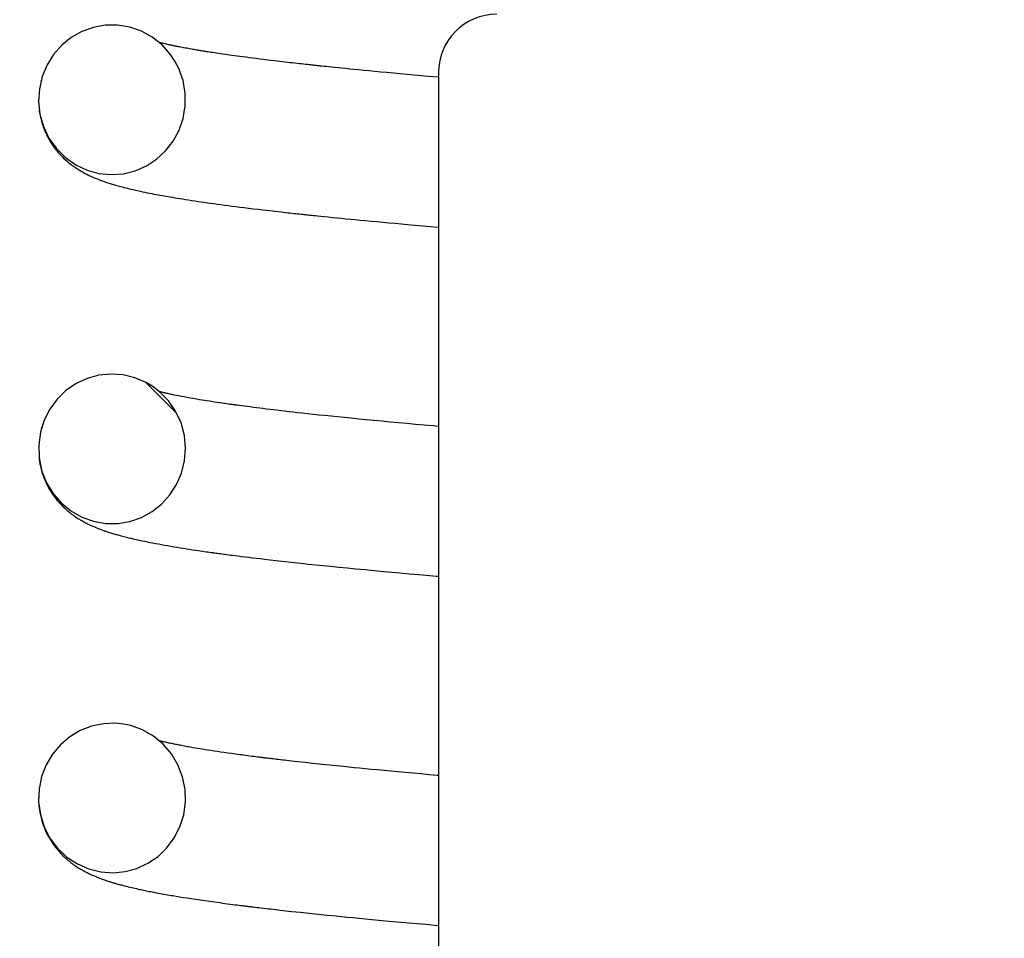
# Model space of a CAD drawing. Extents: x -169 to 2224, y 0 to 2796.
# Tile 358 of 530: x 1794.966 to 1795.493, y 972.794 to 973.286. Entities that reach past the tile are written whole.
import ezdxf

# ---------------------------------------------------------------- set-up
doc = ezdxf.new("R2010")
doc.units = 0
doc.header["$MEASUREMENT"] = 0
doc.header["$PDSIZE"] = 1
doc.layers.get('DEFPOINTS').update_dxf_attribs({"linetype": 'CONTINUOUS'})
doc.layers.add('DIM', color=3, linetype='CONTINUOUS')
doc.layers.add('SPILL-BUCKET', color=1, linetype='CONTINUOUS')
doc.styles.add('SIMPLEX', font='simplex')
doc.dimstyles.new('DIM64', dxfattribs={"dimscale": 64, "dimtxt": 0.09375, "dimasz": 0.09375, "dimexe": 0.0625, "dimexo": 0.0625, "dimgap": 0.046875, "dimtad": 1, "dimdec": 4, "dimzin": 3, "dimdsep": 46, "dimlunit": 4, "dimtxsty": 'SIMPLEX', "dimcen": 0, "dimclrd": 256, "dimclre": 256, "dimclrt": 256, "dimadec": 0, "dimazin": 0, "dimtfac": 1, "dimtdec": 4, "dimtmove": 0, "dimatfit": 3, "dimfxl": 1, "dimfrac": 2, "dimtolj": 1, "dimtzin": 0, "dimarcsym": 0})

# ---------------------------------------------------------------- blocks, each defined once
blk = doc.blocks.new('*D48')
at = {"layer": 'DEFPOINTS', "color": 0, "transparency": 16777216}
for p in [(2031.77254, 978.29596), (1368.54722, 978.01471), (2031.77254, 700.52328)]:
    blk.add_point(p, dxfattribs=at)
at = {"layer": 'DIM', "lineweight": -2, "transparency": 16777216}
for p, q in [((2031.77254, 974.29596), (2031.77254, 696.52328)), ((1368.54722, 974.01471), (1368.54722, 696.52328)), ((1374.54722, 700.52328), (2025.77254, 700.52328))]:
    blk.add_line(p, q, dxfattribs=at)
at = {"layer": 'DIM', "transparency": 16777216}
for points in [[(1374.54722, 701.52328), (1374.54722, 699.52328), (1368.54722, 700.52328)], [(2025.77254, 701.52328), (2025.77254, 699.52328), (2031.77254, 700.52328)]]:
    blk.add_solid(points, dxfattribs=at)
at = {"layer": 'DIM', "transparency": 16777216, "insert": (1700.15988, 708.09471), "char_height": 6, "attachment_point": 5, "style": 'SIMPLEX'}
blk.add_mtext('\\A1;55\'-3 1/4" (F.V. TANK SLAB)', dxfattribs=at)

msp = doc.modelspace()

# ---------------------------------------------------------------- linework, layer by layer
at = {"layer": 'SPILL-BUCKET', "color": 7, "linetype": 'Continuous'}
for p, q in [((1794.99915, 973.27918), (1794.99346, 973.27596)), ((1795.00527, 973.28138), (1794.99915, 973.27918)), ((1795.01168, 973.28254), (1795.00527, 973.28138)), ((1795.01825, 973.2826), (1795.01168, 973.28254)), ((1795.02473, 973.28155), (1795.01825, 973.2826)), ((1795.03101, 973.27938), (1795.02473, 973.28155)), ((1795.03684, 973.27618), (1795.03101, 973.27938)), ((1794.99346, 973.27596), (1794.98837, 973.27186)), ((1795.04203, 973.27204), (1795.03684, 973.27618)), ((1795.04105, 973.27318), (1795.04057, 973.27331)), ((1795.04149, 973.27307), (1795.04105, 973.27318)), ((1795.04194, 973.27296), (1795.04149, 973.27307)), ((1795.0424, 973.27285), (1795.04194, 973.27296)), ((1795.04288, 973.27273), (1795.0424, 973.27285)), ((1795.04338, 973.27261), (1795.04288, 973.27273)), ((1795.04388, 973.27249), (1795.04338, 973.27261)), ((1795.04441, 973.27237), (1795.04388, 973.27249)), ((1794.98837, 973.27186), (1794.98399, 973.2669)), ((1795.04647, 973.26709), (1795.04203, 973.27204)), ((1795.04495, 973.27225), (1795.04441, 973.27237)), ((1795.04551, 973.27213), (1795.04495, 973.27225)), ((1795.04607, 973.272), (1795.04551, 973.27213)), ((1795.04659, 973.27189), (1795.04607, 973.272)), ((1795.04711, 973.27178), (1795.04659, 973.27189)), ((1795.0475, 973.2717), (1795.04711, 973.27178)), ((1795.04789, 973.27162), (1795.0475, 973.2717)), ((1795.04823, 973.27154), (1795.04789, 973.27162)), ((1795.04858, 973.27147), (1795.04823, 973.27154)), ((1795.04897, 973.27139), (1795.04858, 973.27147)), ((1795.04937, 973.27131), (1795.04897, 973.27139)), ((1795.04984, 973.27121), (1795.04937, 973.27131)), ((1795.05032, 973.27112), (1795.04984, 973.27121)), ((1795.05087, 973.27101), (1795.05032, 973.27112)), ((1795.05143, 973.2709), (1795.05087, 973.27101)), ((1795.05212, 973.27077), (1795.05143, 973.2709)), ((1795.05281, 973.27064), (1795.05212, 973.27077)), ((1795.0536, 973.27049), (1795.05281, 973.27064)), ((1795.0544, 973.27034), (1795.0536, 973.27049)), ((1795.05527, 973.27018), (1795.0544, 973.27034)), ((1795.05615, 973.27002), (1795.05527, 973.27018)), ((1795.05695, 973.26988), (1795.05615, 973.27002)), ((1795.05777, 973.26973), (1795.05695, 973.26988)), ((1795.05849, 973.26961), (1795.05777, 973.26973)), ((1795.05923, 973.26948), (1795.05849, 973.26961)), ((1795.05986, 973.26937), (1795.05923, 973.26948)), ((1795.0605, 973.26926), (1795.05986, 973.26937)), ((1795.06104, 973.26917), (1795.0605, 973.26926)), ((1795.06159, 973.26908), (1795.06104, 973.26917)), ((1795.06203, 973.26901), (1795.06159, 973.26908)), ((1795.06247, 973.26893), (1795.06203, 973.26901)), ((1795.06285, 973.26887), (1795.06247, 973.26893)), ((1795.06324, 973.26881), (1795.06285, 973.26887)), ((1795.06365, 973.26874), (1795.06324, 973.26881)), ((1795.06406, 973.26867), (1795.06365, 973.26874)), ((1795.0645, 973.2686), (1795.06406, 973.26867)), ((1795.06494, 973.26853), (1795.0645, 973.2686)), ((1795.06542, 973.26846), (1795.06494, 973.26853)), ((1795.06589, 973.26838), (1795.06542, 973.26846)), ((1795.06667, 973.26826), (1795.06589, 973.26838)), ((1795.06746, 973.26814), (1795.06667, 973.26826)), ((1795.06832, 973.268), (1795.06746, 973.26814)), ((1795.0692, 973.26787), (1795.06832, 973.268)), ((1795.07014, 973.26773), (1795.0692, 973.26787)), ((1795.07109, 973.26758), (1795.07014, 973.26773)), ((1795.07216, 973.26742), (1795.07109, 973.26758)), ((1795.07323, 973.26727), (1795.07216, 973.26742)), ((1795.07445, 973.26709), (1795.07323, 973.26727)), ((1794.98399, 973.2669), (1794.98047, 973.26129)), ((1795.04896, 973.26338), (1795.04647, 973.26709)), ((1795.05102, 973.25943), (1795.04896, 973.26338)), ((1795.07568, 973.26691), (1795.07445, 973.26709)), ((1795.07688, 973.26674), (1795.07568, 973.26691)), ((1795.0781, 973.26656), (1795.07688, 973.26674)), ((1795.07943, 973.26638), (1795.0781, 973.26656)), ((1795.08079, 973.26619), (1795.07943, 973.26638)), ((1795.08226, 973.26599), (1795.08079, 973.26619)), ((1795.08375, 973.26579), (1795.08226, 973.26599)), ((1795.08537, 973.26557), (1795.08375, 973.26579)), ((1795.08701, 973.26536), (1795.08537, 973.26557)), ((1795.08879, 973.26512), (1795.08701, 973.26536)), ((1795.09058, 973.26489), (1795.08879, 973.26512)), ((1795.09252, 973.26465), (1795.09058, 973.26489)), ((1795.09448, 973.2644), (1795.09252, 973.26465)), ((1795.09644, 973.26416), (1795.09448, 973.2644)), ((1795.09843, 973.26391), (1795.09644, 973.26416)), ((1795.10035, 973.26368), (1795.09843, 973.26391)), ((1795.10229, 973.26345), (1795.10035, 973.26368)), ((1795.10369, 973.26328), (1795.10229, 973.26345)), ((1795.1051, 973.26311), (1795.10369, 973.26328)), ((1795.10646, 973.26295), (1795.1051, 973.26311)), ((1795.10784, 973.26279), (1795.10646, 973.26295)), ((1795.10917, 973.26264), (1795.10784, 973.26279)), ((1795.1105, 973.26249), (1795.10917, 973.26264)), ((1795.11179, 973.26234), (1795.1105, 973.26249)), ((1795.11309, 973.2622), (1795.11179, 973.26234)), ((1795.11433, 973.26205), (1795.11309, 973.2622)), ((1795.11558, 973.26192), (1795.11433, 973.26205)), ((1795.1167, 973.26179), (1795.11558, 973.26192)), ((1794.98047, 973.26129), (1794.97789, 973.25506)), ((1795.05331, 973.25294), (1795.05102, 973.25943)), ((1795.11783, 973.26167), (1795.1167, 973.26179)), ((1795.11888, 973.26155), (1795.11783, 973.26167)), ((1795.11993, 973.26144), (1795.11888, 973.26155)), ((1795.12078, 973.26134), (1795.11993, 973.26144)), ((1795.12164, 973.26125), (1795.12078, 973.26134)), ((1795.12231, 973.26118), (1795.12164, 973.26125)), ((1795.12298, 973.26111), (1795.12231, 973.26118)), ((1795.12356, 973.26104), (1795.12298, 973.26111)), ((1795.12416, 973.26098), (1795.12356, 973.26104)), ((1795.12471, 973.26092), (1795.12416, 973.26098)), ((1795.12527, 973.26086), (1795.12471, 973.26092)), ((1795.12579, 973.2608), (1795.12527, 973.26086)), ((1795.12631, 973.26075), (1795.12579, 973.2608)), ((1795.12687, 973.26069), (1795.12631, 973.26075)), ((1795.12743, 973.26063), (1795.12687, 973.26069)), ((1795.12868, 973.2605), (1795.12743, 973.26063)), ((1795.12995, 973.26037), (1795.12868, 973.2605)), ((1795.13143, 973.26021), (1795.12995, 973.26037)), ((1795.13292, 973.26006), (1795.13143, 973.26021)), ((1795.13463, 973.25988), (1795.13292, 973.26006)), ((1795.13636, 973.2597), (1795.13463, 973.25988)), ((1795.13831, 973.2595), (1795.13636, 973.2597)), ((1795.14029, 973.25931), (1795.13831, 973.2595)), ((1795.14249, 973.25908), (1795.14029, 973.25931)), ((1795.14472, 973.25886), (1795.14249, 973.25908)), ((1795.14734, 973.2586), (1795.14472, 973.25886)), ((1795.14999, 973.25835), (1795.14734, 973.2586)), ((1795.15292, 973.25806), (1795.14999, 973.25835)), ((1795.15588, 973.25778), (1795.15292, 973.25806)), ((1795.15913, 973.25747), (1795.15588, 973.25778)), ((1795.16241, 973.25716), (1795.15913, 973.25747)), ((1795.16598, 973.25683), (1795.16241, 973.25716)), ((1795.16959, 973.2565), (1795.16598, 973.25683)), ((1795.1901, 973.25719), (1795.1901, 971.74672)), ((1794.97789, 973.25506), (1794.97637, 973.2485)), ((1794.97728, 973.25291), (1794.97713, 973.25233)), ((1795.05448, 973.24617), (1795.05331, 973.25294)), ((1795.17329, 973.25616), (1795.16959, 973.2565)), ((1795.17702, 973.25583), (1795.17329, 973.25616)), ((1795.18077, 973.25549), (1795.17702, 973.25583)), ((1795.18455, 973.25516), (1795.18077, 973.25549)), ((1795.19006, 973.25467), (1795.18455, 973.25516)), ((1794.97637, 973.2485), (1794.97596, 973.24167)), ((1795.0545, 973.23936), (1795.05448, 973.24617)), ((1794.97596, 973.24167), (1794.97669, 973.23488)), ((1794.97621, 973.23785), (1794.97636, 973.23668)), ((1794.97636, 973.23668), (1794.97663, 973.23497)), ((1795.05338, 973.23264), (1795.0545, 973.23936)), ((1794.97663, 973.23497), (1794.97697, 973.23328)), ((1794.97669, 973.23488), (1794.97857, 973.22827)), ((1794.97697, 973.23328), (1794.9773, 973.2319)), ((1794.9773, 973.2319), (1794.97768, 973.23054)), ((1794.97768, 973.23054), (1794.97794, 973.22968)), ((1795.05121, 973.2263), (1795.05338, 973.23264)), ((1794.97794, 973.22968), (1794.97822, 973.22884)), ((1794.97822, 973.22884), (1794.97844, 973.22818)), ((1794.97844, 973.22818), (1794.97868, 973.22754)), ((1794.97857, 973.22827), (1794.98153, 973.22207)), ((1794.97868, 973.22754), (1794.9789, 973.22695)), ((1794.9789, 973.22695), (1794.97913, 973.22639)), ((1794.97913, 973.22639), (1794.97939, 973.22577)), ((1794.97939, 973.22577), (1794.97965, 973.22517)), ((1794.97965, 973.22517), (1794.97994, 973.22453)), ((1795.04802, 973.22041), (1795.05121, 973.2263)), ((1794.97994, 973.22453), (1794.98024, 973.22392)), ((1794.98024, 973.22392), (1794.98092, 973.22257)), ((1794.98092, 973.22257), (1794.98163, 973.22129)), ((1794.98153, 973.22207), (1794.98548, 973.2165)), ((1794.98163, 973.22129), (1794.98239, 973.22001)), ((1794.98239, 973.22001), (1794.98319, 973.21876)), ((1795.04397, 973.21522), (1795.04802, 973.22041)), ((1794.98319, 973.21876), (1794.98402, 973.21758)), ((1794.98402, 973.21758), (1794.98487, 973.21642)), ((1794.98487, 973.21642), (1794.98578, 973.21529)), ((1794.98548, 973.2165), (1794.99031, 973.21168)), ((1794.98578, 973.21529), (1794.9867, 973.2142)), ((1795.03912, 973.21076), (1795.04397, 973.21522)), ((1794.9867, 973.2142), (1794.9877, 973.2131)), ((1794.9877, 973.2131), (1794.98869, 973.21208)), ((1794.98869, 973.21208), (1794.98956, 973.21122)), ((1794.98956, 973.21122), (1794.99044, 973.21041)), ((1794.99031, 973.21168), (1794.99582, 973.20782)), ((1794.99044, 973.21041), (1794.99125, 973.2097)), ((1794.99125, 973.2097), (1794.99206, 973.20903)), ((1795.03366, 973.20721), (1795.03912, 973.21076)), ((1794.99206, 973.20903), (1794.99274, 973.20847)), ((1794.99274, 973.20847), (1794.99341, 973.20796)), ((1794.99341, 973.20796), (1794.994, 973.20751)), ((1794.994, 973.20751), (1794.99459, 973.20708)), ((1794.99459, 973.20708), (1794.99514, 973.20669)), ((1794.99514, 973.20669), (1794.99569, 973.20632)), ((1794.99569, 973.20632), (1794.99623, 973.20595)), ((1794.99582, 973.20782), (1795.0019, 973.20496)), ((1794.99623, 973.20595), (1794.99677, 973.20561)), ((1794.99677, 973.20561), (1794.99723, 973.20531)), ((1794.99723, 973.20531), (1794.99769, 973.20503)), ((1794.99769, 973.20503), (1794.99824, 973.2047)), ((1794.99824, 973.2047), (1794.99878, 973.20438)), ((1794.99878, 973.20438), (1794.9994, 973.20402)), ((1794.9994, 973.20402), (1795.00002, 973.20368)), ((1795.0019, 973.20496), (1795.00827, 973.20322)), ((1795.02135, 973.20305), (1795.02768, 973.20461)), ((1795.02768, 973.20461), (1795.03366, 973.20721)), ((1795.00002, 973.20368), (1795.00062, 973.20335)), ((1795.00062, 973.20335), (1795.00123, 973.20304)), ((1795.00123, 973.20304), (1795.0018, 973.20274)), ((1795.0018, 973.20274), (1795.00237, 973.20246)), ((1795.00237, 973.20246), (1795.00292, 973.20219)), ((1795.00292, 973.20219), (1795.00346, 973.20194)), ((1795.00346, 973.20194), (1795.00464, 973.2014)), ((1795.00464, 973.2014), (1795.00579, 973.20089)), ((1795.00579, 973.20089), (1795.00682, 973.20046)), ((1795.00682, 973.20046), (1795.00784, 973.20005)), ((1795.00784, 973.20005), (1795.00895, 973.19963)), ((1795.00827, 973.20322), (1795.01484, 973.20257)), ((1795.00895, 973.19963), (1795.01006, 973.19922)), ((1795.01006, 973.19922), (1795.01105, 973.19887)), ((1795.01105, 973.19887), (1795.01203, 973.19853)), ((1795.01484, 973.20257), (1795.02135, 973.20305)), ((1795.01203, 973.19853), (1795.01292, 973.19824)), ((1795.01292, 973.19824), (1795.0138, 973.19795)), ((1795.0138, 973.19795), (1795.01434, 973.19778)), ((1795.01434, 973.19778), (1795.01488, 973.19761)), ((1795.01488, 973.19761), (1795.01554, 973.19741)), ((1795.01554, 973.19741), (1795.01621, 973.19721)), ((1795.01621, 973.19721), (1795.017, 973.19698)), ((1795.017, 973.19698), (1795.0178, 973.19675)), ((1795.0178, 973.19675), (1795.01858, 973.19653)), ((1795.01858, 973.19653), (1795.01936, 973.19631)), ((1795.01936, 973.19631), (1795.02008, 973.19612)), ((1795.02008, 973.19612), (1795.0208, 973.19593)), ((1795.0208, 973.19593), (1795.02167, 973.1957)), ((1795.02167, 973.1957), (1795.02255, 973.19548)), ((1795.02255, 973.19548), (1795.0235, 973.19524)), ((1795.0235, 973.19524), (1795.02446, 973.19501)), ((1795.02446, 973.19501), (1795.0255, 973.19476)), ((1795.0255, 973.19476), (1795.02655, 973.19451)), ((1795.02655, 973.19451), (1795.02776, 973.19424)), ((1795.02776, 973.19424), (1795.02898, 973.19396)), ((1795.02898, 973.19396), (1795.03027, 973.19368)), ((1795.03027, 973.19368), (1795.03157, 973.19341)), ((1795.03157, 973.19341), (1795.03284, 973.19314)), ((1795.03284, 973.19314), (1795.03412, 973.19288)), ((1795.03412, 973.19288), (1795.03533, 973.19263)), ((1795.03533, 973.19263), (1795.03656, 973.19239)), ((1795.03656, 973.19239), (1795.0377, 973.19217)), ((1795.0377, 973.19217), (1795.03886, 973.19195)), ((1795.03886, 973.19195), (1795.03996, 973.19175)), ((1795.03996, 973.19175), (1795.04107, 973.19154)), ((1795.04107, 973.19154), (1795.04215, 973.19135)), ((1795.04215, 973.19135), (1795.04324, 973.19115)), ((1795.04324, 973.19115), (1795.04429, 973.19097)), ((1795.04429, 973.19097), (1795.04536, 973.19078)), ((1795.04536, 973.19078), (1795.04648, 973.19059)), ((1795.04648, 973.19059), (1795.04761, 973.19039)), ((1795.04761, 973.19039), (1795.04889, 973.19018)), ((1795.04889, 973.19018), (1795.05018, 973.18996)), ((1795.05018, 973.18996), (1795.0516, 973.18973)), ((1795.0516, 973.18973), (1795.05304, 973.1895)), ((1795.05304, 973.1895), (1795.05462, 973.18925)), ((1795.05462, 973.18925), (1795.05622, 973.189)), ((1795.05622, 973.189), (1795.05791, 973.18874)), ((1795.05791, 973.18874), (1795.05963, 973.18848)), ((1795.05963, 973.18848), (1795.06131, 973.18823)), ((1795.06131, 973.18823), (1795.06302, 973.18798)), ((1795.06302, 973.18798), (1795.06469, 973.18774)), ((1795.06469, 973.18774), (1795.06639, 973.1875)), ((1795.06639, 973.1875), (1795.06804, 973.18726)), ((1795.06804, 973.18726), (1795.06972, 973.18703)), ((1795.06972, 973.18703), (1795.07162, 973.18677)), ((1795.07162, 973.18677), (1795.07355, 973.18651)), ((1795.07355, 973.18651), (1795.07545, 973.18626)), ((1795.07545, 973.18626), (1795.07738, 973.186)), ((1795.07738, 973.186), (1795.07943, 973.18574)), ((1795.07943, 973.18574), (1795.0815, 973.18547)), ((1795.0815, 973.18547), (1795.08373, 973.18519)), ((1795.08373, 973.18519), (1795.08599, 973.18491)), ((1795.08599, 973.18491), (1795.08839, 973.18461)), ((1795.08839, 973.18461), (1795.09084, 973.18431)), ((1795.09084, 973.18431), (1795.09344, 973.184)), ((1795.09344, 973.184), (1795.09608, 973.18369)), ((1795.09608, 973.18369), (1795.09783, 973.18348)), ((1795.09783, 973.18348), (1795.0996, 973.18328)), ((1795.0996, 973.18328), (1795.10121, 973.18309)), ((1795.10121, 973.18309), (1795.10282, 973.18291)), ((1795.10282, 973.18291), (1795.10427, 973.18275)), ((1795.10427, 973.18275), (1795.10572, 973.18258)), ((1795.10572, 973.18258), (1795.10699, 973.18244)), ((1795.10699, 973.18244), (1795.10827, 973.1823)), ((1795.10827, 973.1823), (1795.10938, 973.18217)), ((1795.10938, 973.18217), (1795.11049, 973.18205)), ((1795.11049, 973.18205), (1795.11155, 973.18194)), ((1795.11155, 973.18194), (1795.1126, 973.18182)), ((1795.1126, 973.18182), (1795.11361, 973.18171)), ((1795.11361, 973.18171), (1795.11463, 973.1816)), ((1795.11463, 973.1816), (1795.11554, 973.18151)), ((1795.11554, 973.18151), (1795.11645, 973.18141)), ((1795.11645, 973.18141), (1795.1172, 973.18133)), ((1795.1172, 973.18133), (1795.11794, 973.18125)), ((1795.11794, 973.18125), (1795.1187, 973.18117)), ((1795.1187, 973.18117), (1795.11946, 973.18109)), ((1795.11946, 973.18109), (1795.12031, 973.181)), ((1795.12031, 973.181), (1795.12116, 973.18091)), ((1795.12116, 973.18091), (1795.12212, 973.18081)), ((1795.12212, 973.18081), (1795.12307, 973.18071)), ((1795.12307, 973.18071), (1795.12413, 973.1806)), ((1795.12413, 973.1806), (1795.12519, 973.18049)), ((1795.12519, 973.18049), (1795.12706, 973.1803)), ((1795.12706, 973.1803), (1795.12894, 973.18011)), ((1795.12894, 973.18011), (1795.13107, 973.17989)), ((1795.13107, 973.17989), (1795.13322, 973.17967)), ((1795.13322, 973.17967), (1795.13563, 973.17943)), ((1795.13563, 973.17943), (1795.13806, 973.17919)), ((1795.13806, 973.17919), (1795.14046, 973.17896)), ((1795.14046, 973.17896), (1795.14287, 973.17872)), ((1795.14287, 973.17872), (1795.14551, 973.17847)), ((1795.14551, 973.17847), (1795.14816, 973.17821)), ((1795.14816, 973.17821), (1795.15105, 973.17794)), ((1795.15105, 973.17794), (1795.15395, 973.17767)), ((1795.15395, 973.17767), (1795.15709, 973.17737)), ((1795.15709, 973.17737), (1795.16026, 973.17708)), ((1795.16026, 973.17708), (1795.16354, 973.17678)), ((1795.16354, 973.17678), (1795.16685, 973.17648)), ((1795.16685, 973.17648), (1795.17017, 973.17618)), ((1795.17017, 973.17618), (1795.17352, 973.17588)), ((1795.17352, 973.17588), (1795.17953, 973.17535)), ((1795.17953, 973.17535), (1795.18562, 973.17482)), ((1795.18562, 973.17482), (1795.19008, 973.17443)), ((1795.00191, 973.09338), (1794.99601, 973.09063)), ((1795.00819, 973.09512), (1795.00191, 973.09338)), ((1795.01469, 973.09577), (1795.00819, 973.09512)), ((1795.0212, 973.09533), (1795.01469, 973.09577)), ((1795.02755, 973.09378), (1795.0212, 973.09533)), ((1795.03355, 973.09121), (1795.02755, 973.09378)), ((1794.99601, 973.09063), (1794.99062, 973.08691)), ((1795.0333, 973.09131), (1795.04978, 973.07484)), ((1795.03725, 973.08896), (1795.03355, 973.09121)), ((1795.04068, 973.08632), (1795.03725, 973.08896)), ((1794.99062, 973.08691), (1794.98591, 973.08235)), ((1795.04125, 973.0862), (1795.04065, 973.08635)), ((1795.04546, 973.08144), (1795.04068, 973.08632)), ((1795.04161, 973.08611), (1795.04125, 973.0862)), ((1795.04197, 973.08602), (1795.04161, 973.08611)), ((1795.04249, 973.08589), (1795.04197, 973.08602)), ((1795.04303, 973.08576), (1795.04249, 973.08589)), ((1795.04352, 973.08564), (1795.04303, 973.08576)), ((1795.04403, 973.08553), (1795.04352, 973.08564)), ((1795.04454, 973.08541), (1795.04403, 973.08553)), ((1795.04507, 973.08529), (1795.04454, 973.08541)), ((1795.04565, 973.08516), (1795.04507, 973.08529)), ((1795.04623, 973.08503), (1795.04565, 973.08516)), ((1795.04686, 973.0849), (1795.04623, 973.08503)), ((1795.04751, 973.08476), (1795.04686, 973.0849)), ((1795.04863, 973.08453), (1795.04751, 973.08476)), ((1795.0498, 973.08429), (1795.04863, 973.08453)), ((1795.0511, 973.08403), (1795.0498, 973.08429)), ((1795.05244, 973.08377), (1795.0511, 973.08403)), ((1795.05392, 973.08349), (1795.05244, 973.08377)), ((1795.05545, 973.08321), (1795.05392, 973.08349)), ((1795.05705, 973.08293), (1795.05545, 973.08321)), ((1795.05869, 973.08264), (1795.05705, 973.08293)), ((1794.98591, 973.08235), (1794.98197, 973.07699)), ((1795.04933, 973.07581), (1795.04546, 973.08144)), ((1795.06041, 973.08234), (1795.05869, 973.08264)), ((1795.06217, 973.08205), (1795.06041, 973.08234)), ((1795.06345, 973.08184), (1795.06217, 973.08205)), ((1795.06475, 973.08163), (1795.06345, 973.08184)), ((1795.06608, 973.08142), (1795.06475, 973.08163)), ((1795.06743, 973.08121), (1795.06608, 973.08142)), ((1795.06874, 973.081), (1795.06743, 973.08121)), ((1795.07006, 973.0808), (1795.06874, 973.081)), ((1795.0713, 973.08062), (1795.07006, 973.0808)), ((1795.07255, 973.08043), (1795.0713, 973.08062)), ((1795.0734, 973.0803), (1795.07255, 973.08043)), ((1795.07426, 973.08018), (1795.0734, 973.0803)), ((1795.07507, 973.08006), (1795.07426, 973.08018)), ((1795.07588, 973.07995), (1795.07507, 973.08006)), ((1795.07664, 973.07984), (1795.07588, 973.07995)), ((1795.0774, 973.07973), (1795.07664, 973.07984)), ((1795.07806, 973.07964), (1795.0774, 973.07973)), ((1795.07872, 973.07954), (1795.07806, 973.07964)), ((1795.07927, 973.07947), (1795.07872, 973.07954)), ((1795.07982, 973.07939), (1795.07927, 973.07947)), ((1795.08024, 973.07933), (1795.07982, 973.07939)), ((1795.08067, 973.07927), (1795.08024, 973.07933)), ((1795.08105, 973.07922), (1795.08067, 973.07927)), ((1795.08143, 973.07917), (1795.08105, 973.07922)), ((1795.08249, 973.07902), (1795.08143, 973.07917)), ((1795.08357, 973.07888), (1795.08249, 973.07902)), ((1795.08485, 973.0787), (1795.08357, 973.07888)), ((1795.08614, 973.07854), (1795.08485, 973.0787)), ((1795.08765, 973.07834), (1795.08614, 973.07854)), ((1795.08917, 973.07814), (1795.08765, 973.07834)), ((1795.0909, 973.07792), (1795.08917, 973.07814)), ((1795.09266, 973.07769), (1795.0909, 973.07792)), ((1795.09433, 973.07748), (1795.09266, 973.07769)), ((1795.09602, 973.07727), (1795.09433, 973.07748)), ((1794.98197, 973.07699), (1794.97895, 973.07106)), ((1795.05221, 973.06956), (1795.04933, 973.07581)), ((1795.09784, 973.07705), (1795.09602, 973.07727)), ((1795.09968, 973.07682), (1795.09784, 973.07705)), ((1795.10162, 973.07659), (1795.09968, 973.07682)), ((1795.10359, 973.07636), (1795.10162, 973.07659)), ((1795.10566, 973.07611), (1795.10359, 973.07636)), ((1795.10776, 973.07587), (1795.10566, 973.07611)), ((1795.10996, 973.07561), (1795.10776, 973.07587)), ((1795.1122, 973.07536), (1795.10996, 973.07561)), ((1795.11455, 973.07509), (1795.1122, 973.07536)), ((1795.11692, 973.07483), (1795.11455, 973.07509)), ((1795.11987, 973.07451), (1795.11692, 973.07483)), ((1795.12287, 973.07418), (1795.11987, 973.07451)), ((1795.12603, 973.07384), (1795.12287, 973.07418)), ((1795.12924, 973.0735), (1795.12603, 973.07384)), ((1795.13262, 973.07315), (1795.12924, 973.0735)), ((1795.13605, 973.0728), (1795.13262, 973.07315)), ((1795.13966, 973.07243), (1795.13605, 973.0728)), ((1795.14333, 973.07207), (1795.13966, 973.07243)), ((1794.97895, 973.07106), (1794.97693, 973.0646)), ((1794.97758, 973.06708), (1794.97743, 973.06649)), ((1794.97772, 973.06758), (1794.97758, 973.06708)), ((1795.05399, 973.06292), (1795.05221, 973.06956)), ((1795.14725, 973.07168), (1795.14333, 973.07207)), ((1795.15123, 973.07129), (1795.14725, 973.07168)), ((1795.15542, 973.07089), (1795.15123, 973.07129)), ((1795.15965, 973.07049), (1795.15542, 973.07089)), ((1795.1641, 973.07007), (1795.15965, 973.07049)), ((1795.1686, 973.06966), (1795.1641, 973.07007)), ((1795.17318, 973.06924), (1795.1686, 973.06966)), ((1795.17781, 973.06882), (1795.17318, 973.06924)), ((1795.18246, 973.0684), (1795.17781, 973.06882)), ((1795.18717, 973.06799), (1795.18246, 973.0684)), ((1795.19008, 973.06774), (1795.18717, 973.06799)), ((1794.97693, 973.0646), (1794.97601, 973.05789)), ((1794.97743, 973.06649), (1794.97731, 973.06605)), ((1795.05463, 973.05611), (1795.05399, 973.06292)), ((1794.97601, 973.05789), (1794.97622, 973.05104)), ((1795.05412, 973.04929), (1795.05463, 973.05611)), ((1794.97621, 973.05095), (1794.97631, 973.0501)), ((1794.97622, 973.05104), (1794.97757, 973.04433)), ((1794.97631, 973.0501), (1794.97649, 973.04888)), ((1794.97649, 973.04888), (1794.9767, 973.04766)), ((1794.9767, 973.04766), (1794.97691, 973.0466)), ((1794.97691, 973.0466), (1794.97715, 973.04555)), ((1795.05252, 973.04276), (1795.05412, 973.04929)), ((1794.97715, 973.04555), (1794.97744, 973.04445)), ((1794.97744, 973.04445), (1794.97775, 973.04337)), ((1794.97757, 973.04433), (1794.98004, 973.03792)), ((1794.97775, 973.04337), (1794.97806, 973.04237)), ((1794.97806, 973.04237), (1794.97839, 973.0414)), ((1794.97839, 973.0414), (1794.97876, 973.04038)), ((1795.04986, 973.03657), (1795.05252, 973.04276)), ((1794.97876, 973.04038), (1794.97915, 973.0394)), ((1794.97915, 973.0394), (1794.97959, 973.03837)), ((1794.97959, 973.03837), (1794.98005, 973.03737)), ((1794.98004, 973.03792), (1794.98355, 973.03202)), ((1794.98005, 973.03737), (1794.98086, 973.03575)), ((1794.98086, 973.03575), (1794.98171, 973.0342)), ((1795.04627, 973.03102), (1795.04986, 973.03657)), ((1794.98171, 973.0342), (1794.98256, 973.03281)), ((1794.98256, 973.03281), (1794.98344, 973.03146)), ((1794.98344, 973.03146), (1794.98427, 973.03028)), ((1794.98355, 973.03202), (1794.98799, 973.02686)), ((1794.98427, 973.03028), (1794.98514, 973.02915)), ((1795.04183, 973.02613), (1795.04627, 973.03102)), ((1794.98514, 973.02915), (1794.98595, 973.02814)), ((1794.98595, 973.02814), (1794.98678, 973.02718)), ((1794.98678, 973.02718), (1794.98767, 973.02619)), ((1794.98767, 973.02619), (1794.98857, 973.02526)), ((1794.98799, 973.02686), (1794.99323, 973.02253)), ((1794.98857, 973.02526), (1794.98917, 973.02466)), ((1795.03669, 973.02209), (1795.04183, 973.02613)), ((1794.98917, 973.02466), (1794.98978, 973.02408)), ((1794.98978, 973.02408), (1794.99037, 973.02354)), ((1794.99037, 973.02354), (1794.99096, 973.02301)), ((1794.99096, 973.02301), (1794.99145, 973.0226)), ((1794.99145, 973.0226), (1794.99193, 973.0222)), ((1794.99193, 973.0222), (1794.99229, 973.0219)), ((1794.99229, 973.0219), (1794.99265, 973.02161)), ((1794.99265, 973.02161), (1794.99296, 973.02137)), ((1794.99296, 973.02137), (1794.99326, 973.02113)), ((1794.99323, 973.02253), (1794.99904, 973.01922)), ((1794.99326, 973.02113), (1794.99367, 973.02082)), ((1794.99367, 973.02082), (1794.99407, 973.02053)), ((1794.99407, 973.02053), (1794.99457, 973.02016)), ((1794.99457, 973.02016), (1794.99507, 973.0198)), ((1794.99507, 973.0198), (1794.99566, 973.0194)), ((1795.03097, 973.01896), (1795.03669, 973.02209)), ((1794.99566, 973.0194), (1794.99625, 973.01901)), ((1794.99625, 973.01901), (1794.9968, 973.01865)), ((1794.9968, 973.01865), (1794.99733, 973.01831)), ((1794.99733, 973.01831), (1794.9978, 973.01803)), ((1794.9978, 973.01803), (1794.99825, 973.01776)), ((1794.99825, 973.01776), (1794.99865, 973.01752)), ((1794.99865, 973.01752), (1794.99905, 973.01728)), ((1794.99904, 973.01922), (1795.00533, 973.01694)), ((1794.99905, 973.01728), (1794.99958, 973.01699)), ((1794.99958, 973.01699), (1795.0001, 973.0167)), ((1795.0001, 973.0167), (1795.00059, 973.01643)), ((1795.00059, 973.01643), (1795.00108, 973.01618)), ((1795.00108, 973.01618), (1795.0016, 973.01591)), ((1795.0016, 973.01591), (1795.00212, 973.01565)), ((1795.00212, 973.01565), (1795.0027, 973.01536)), ((1795.0027, 973.01536), (1795.00329, 973.01508)), ((1795.00329, 973.01508), (1795.00441, 973.01456)), ((1795.00441, 973.01456), (1795.00552, 973.01407)), ((1795.00533, 973.01694), (1795.01181, 973.0158)), ((1795.01181, 973.0158), (1795.01838, 973.01576)), ((1795.01838, 973.01576), (1795.02481, 973.01683)), ((1795.02481, 973.01683), (1795.03097, 973.01896)), ((1795.00552, 973.01407), (1795.00653, 973.01365)), ((1795.00653, 973.01365), (1795.00753, 973.01324)), ((1795.00753, 973.01324), (1795.00846, 973.01288)), ((1795.00846, 973.01288), (1795.00939, 973.01253)), ((1795.00939, 973.01253), (1795.01026, 973.01221)), ((1795.01026, 973.01221), (1795.01112, 973.01191)), ((1795.01112, 973.01191), (1795.01154, 973.01176)), ((1795.01154, 973.01176), (1795.01195, 973.01163)), ((1795.01195, 973.01163), (1795.0124, 973.01147)), ((1795.0124, 973.01147), (1795.01286, 973.01132)), ((1795.01286, 973.01132), (1795.01336, 973.01116)), ((1795.01336, 973.01116), (1795.01387, 973.01099)), ((1795.01387, 973.01099), (1795.01442, 973.01082)), ((1795.01442, 973.01082), (1795.01498, 973.01065)), ((1795.01498, 973.01065), (1795.01554, 973.01048)), ((1795.01554, 973.01048), (1795.01611, 973.0103)), ((1795.01611, 973.0103), (1795.01675, 973.01011)), ((1795.01675, 973.01011), (1795.0174, 973.00993)), ((1795.0174, 973.00993), (1795.01793, 973.00978)), ((1795.01793, 973.00978), (1795.01846, 973.00963)), ((1795.01846, 973.00963), (1795.01901, 973.00948)), ((1795.01901, 973.00948), (1795.01955, 973.00933)), ((1795.01955, 973.00933), (1795.0202, 973.00916)), ((1795.0202, 973.00916), (1795.02085, 973.00898)), ((1795.02085, 973.00898), (1795.02155, 973.0088)), ((1795.02155, 973.0088), (1795.02226, 973.00862)), ((1795.02226, 973.00862), (1795.02294, 973.00845)), ((1795.02294, 973.00845), (1795.02363, 973.00828)), ((1795.02363, 973.00828), (1795.02427, 973.00812)), ((1795.02427, 973.00812), (1795.02491, 973.00797)), ((1795.02491, 973.00797), (1795.0255, 973.00782)), ((1795.0255, 973.00782), (1795.0261, 973.00768)), ((1795.0261, 973.00768), (1795.02715, 973.00744)), ((1795.02715, 973.00744), (1795.0282, 973.0072)), ((1795.0282, 973.0072), (1795.02931, 973.00696)), ((1795.02931, 973.00696), (1795.03044, 973.00671)), ((1795.03044, 973.00671), (1795.03164, 973.00646)), ((1795.03164, 973.00646), (1795.03286, 973.0062)), ((1795.03286, 973.0062), (1795.0342, 973.00593)), ((1795.0342, 973.00593), (1795.03555, 973.00566)), ((1795.03555, 973.00566), (1795.03702, 973.00537)), ((1795.03702, 973.00537), (1795.03852, 973.00508)), ((1795.03852, 973.00508), (1795.04011, 973.00478)), ((1795.04011, 973.00478), (1795.04173, 973.00449)), ((1795.04173, 973.00449), (1795.0434, 973.00419)), ((1795.0434, 973.00419), (1795.0451, 973.00389)), ((1795.0451, 973.00389), (1795.04684, 973.00359)), ((1795.04684, 973.00359), (1795.04861, 973.00329)), ((1795.04861, 973.00329), (1795.05021, 973.00303)), ((1795.05021, 973.00303), (1795.05183, 973.00276)), ((1795.05183, 973.00276), (1795.05349, 973.0025)), ((1795.05349, 973.0025), (1795.05517, 973.00223)), ((1795.05517, 973.00223), (1795.05678, 973.00198)), ((1795.05678, 973.00198), (1795.05841, 973.00173)), ((1795.05841, 973.00173), (1795.05992, 973.00151)), ((1795.05992, 973.00151), (1795.06144, 973.00128)), ((1795.06144, 973.00128), (1795.06254, 973.00112)), ((1795.06254, 973.00112), (1795.06365, 973.00096)), ((1795.06365, 973.00096), (1795.06468, 973.00081)), ((1795.06468, 973.00081), (1795.06571, 973.00066)), ((1795.06571, 973.00066), (1795.06661, 973.00053)), ((1795.06661, 973.00053), (1795.06752, 973.0004)), ((1795.06752, 973.0004), (1795.06825, 973.0003)), ((1795.06825, 973.0003), (1795.06898, 973.0002)), ((1795.06898, 973.0002), (1795.06967, 973.00011)), ((1795.06967, 973.00011), (1795.07036, 973.00001)), ((1795.07036, 973.00001), (1795.07103, 972.99992)), ((1795.07103, 972.99992), (1795.0717, 972.99983)), ((1795.0717, 972.99983), (1795.07246, 972.99972)), ((1795.07246, 972.99972), (1795.07322, 972.99962)), ((1795.07322, 972.99962), (1795.07407, 972.99951)), ((1795.07407, 972.99951), (1795.07492, 972.99939)), ((1795.07492, 972.99939), (1795.07586, 972.99927)), ((1795.07586, 972.99927), (1795.0768, 972.99914)), ((1795.0768, 972.99914), (1795.07783, 972.99901)), ((1795.07783, 972.99901), (1795.07887, 972.99887)), ((1795.07887, 972.99887), (1795.08, 972.99873)), ((1795.08, 972.99873), (1795.08114, 972.99858)), ((1795.08114, 972.99858), (1795.08286, 972.99836)), ((1795.08286, 972.99836), (1795.08459, 972.99815)), ((1795.08459, 972.99815), (1795.08649, 972.99791)), ((1795.08649, 972.99791), (1795.08842, 972.99767)), ((1795.08842, 972.99767), (1795.09046, 972.99742)), ((1795.09046, 972.99742), (1795.09252, 972.99718)), ((1795.09252, 972.99718), (1795.09469, 972.99692)), ((1795.09469, 972.99692), (1795.09689, 972.99666)), ((1795.09689, 972.99666), (1795.09989, 972.99631)), ((1795.09989, 972.99631), (1795.10294, 972.99596)), ((1795.10294, 972.99596), (1795.1062, 972.9956)), ((1795.1062, 972.9956), (1795.10949, 972.99523)), ((1795.10949, 972.99523), (1795.113, 972.99484)), ((1795.113, 972.99484), (1795.11656, 972.99446)), ((1795.11656, 972.99446), (1795.12034, 972.99406)), ((1795.12034, 972.99406), (1795.12418, 972.99366)), ((1795.12418, 972.99366), (1795.12824, 972.99324)), ((1795.12824, 972.99324), (1795.13237, 972.99283)), ((1795.13237, 972.99283), (1795.13673, 972.99239)), ((1795.13673, 972.99239), (1795.14115, 972.99196)), ((1795.14115, 972.99196), (1795.14582, 972.9915)), ((1795.14582, 972.9915), (1795.15056, 972.99105)), ((1795.15056, 972.99105), (1795.15555, 972.99058)), ((1795.15555, 972.99058), (1795.16061, 972.99011)), ((1795.16061, 972.99011), (1795.16751, 972.98948)), ((1795.16751, 972.98948), (1795.17453, 972.98886)), ((1795.17453, 972.98886), (1795.18158, 972.98823)), ((1795.18158, 972.98823), (1795.18874, 972.98761)), ((1795.18874, 972.98761), (1795.1901, 972.98749)), ((1795.01727, 972.90879), (1795.01074, 972.90857)), ((1795.02133, 972.90837), (1795.01727, 972.90879)), ((1794.99826, 972.90488), (1794.99265, 972.90154)), ((1795.00434, 972.90726), (1794.99826, 972.90488)), ((1795.01074, 972.90857), (1795.00434, 972.90726)), ((1795.02533, 972.90752), (1795.02133, 972.90837)), ((1795.03161, 972.90524), (1795.02533, 972.90752)), ((1795.03741, 972.90192), (1795.03161, 972.90524)), ((1794.99265, 972.90154), (1794.98765, 972.89727)), ((1795.04265, 972.89758), (1795.03741, 972.90192)), ((1795.0416, 972.89918), (1795.0406, 972.89943)), ((1795.04213, 972.89905), (1795.0416, 972.89918)), ((1795.04267, 972.89891), (1795.04213, 972.89905)), ((1795.04324, 972.89878), (1795.04267, 972.89891)), ((1795.04383, 972.89864), (1795.04324, 972.89878)), ((1795.04446, 972.89849), (1795.04383, 972.89864)), ((1795.0451, 972.89835), (1795.04446, 972.89849)), ((1795.04577, 972.8982), (1795.0451, 972.89835)), ((1795.04646, 972.89805), (1795.04577, 972.8982)), ((1794.98765, 972.89727), (1794.98341, 972.89224)), ((1795.04707, 972.89241), (1795.04265, 972.89758)), ((1795.04701, 972.89793), (1795.04646, 972.89805)), ((1795.04758, 972.89781), (1795.04701, 972.89793)), ((1795.0481, 972.8977), (1795.04758, 972.89781)), ((1795.04863, 972.89759), (1795.0481, 972.8977)), ((1795.04917, 972.89748), (1795.04863, 972.89759)), ((1795.04972, 972.89737), (1795.04917, 972.89748)), ((1795.05035, 972.89724), (1795.04972, 972.89737)), ((1795.05099, 972.89712), (1795.05035, 972.89724)), ((1795.05171, 972.89698), (1795.05099, 972.89712)), ((1795.05246, 972.89683), (1795.05171, 972.89698)), ((1795.05326, 972.89668), (1795.05246, 972.89683)), ((1795.05407, 972.89653), (1795.05326, 972.89668)), ((1795.05486, 972.89639), (1795.05407, 972.89653)), ((1795.05565, 972.89624), (1795.05486, 972.89639)), ((1795.05642, 972.8961), (1795.05565, 972.89624)), ((1795.05719, 972.89597), (1795.05642, 972.8961)), ((1795.05793, 972.89584), (1795.05719, 972.89597)), ((1795.05867, 972.89571), (1795.05793, 972.89584)), ((1795.05984, 972.89551), (1795.05867, 972.89571)), ((1795.06103, 972.8953), (1795.05984, 972.89551)), ((1795.06233, 972.89509), (1795.06103, 972.8953)), ((1795.06366, 972.89487), (1795.06233, 972.89509)), ((1795.06511, 972.89464), (1795.06366, 972.89487)), ((1795.0666, 972.8944), (1795.06511, 972.89464)), ((1795.06821, 972.89415), (1795.0666, 972.8944)), ((1795.06986, 972.8939), (1795.06821, 972.89415)), ((1795.07163, 972.89363), (1795.06986, 972.8939)), ((1795.07343, 972.89337), (1795.07163, 972.89363)), ((1795.07533, 972.89309), (1795.07343, 972.89337)), ((1795.07727, 972.89281), (1795.07533, 972.89309)), ((1794.98341, 972.89224), (1794.98001, 972.88648)), ((1795.05058, 972.88649), (1795.04707, 972.89241)), ((1795.07931, 972.89252), (1795.07727, 972.89281)), ((1795.0814, 972.89224), (1795.07931, 972.89252)), ((1795.08245, 972.8921), (1795.0814, 972.89224)), ((1795.08351, 972.89195), (1795.08245, 972.8921)), ((1795.0846, 972.8918), (1795.08351, 972.89195)), ((1795.08569, 972.89166), (1795.0846, 972.8918)), ((1795.08682, 972.89151), (1795.08569, 972.89166)), ((1795.08795, 972.89136), (1795.08682, 972.89151)), ((1795.08904, 972.89122), (1795.08795, 972.89136)), ((1795.09015, 972.89108), (1795.08904, 972.89122)), ((1795.09111, 972.89096), (1795.09015, 972.89108)), ((1795.09207, 972.89083), (1795.09111, 972.89096)), ((1795.09294, 972.89072), (1795.09207, 972.89083)), ((1795.0938, 972.89061), (1795.09294, 972.89072)), ((1795.0945, 972.89053), (1795.0938, 972.89061)), ((1795.0952, 972.89044), (1795.0945, 972.89053)), ((1795.09573, 972.89037), (1795.0952, 972.89044)), ((1795.09626, 972.89031), (1795.09573, 972.89037)), ((1795.09661, 972.89027), (1795.09626, 972.89031)), ((1795.09697, 972.89022), (1795.09661, 972.89027)), ((1795.09732, 972.89018), (1795.09697, 972.89022)), ((1795.09768, 972.89013), (1795.09732, 972.89018)), ((1795.09812, 972.89008), (1795.09768, 972.89013)), ((1795.09856, 972.89003), (1795.09812, 972.89008)), ((1795.09921, 972.88995), (1795.09856, 972.89003)), ((1795.09986, 972.88987), (1795.09921, 972.88995)), ((1795.10065, 972.88977), (1795.09986, 972.88987)), ((1795.10143, 972.88968), (1795.10065, 972.88977)), ((1795.10235, 972.88957), (1795.10143, 972.88968)), ((1795.10328, 972.88946), (1795.10235, 972.88957)), ((1795.10434, 972.88933), (1795.10328, 972.88946)), ((1795.1054, 972.88921), (1795.10434, 972.88933)), ((1795.10653, 972.88908), (1795.1054, 972.88921)), ((1795.10767, 972.88894), (1795.10653, 972.88908)), ((1795.1113, 972.88853), (1795.10767, 972.88894)), ((1795.11501, 972.88811), (1795.1113, 972.88853)), ((1795.11875, 972.8877), (1795.11501, 972.88811)), ((1795.12256, 972.88728), (1795.11875, 972.8877)), ((1794.98001, 972.88648), (1794.97759, 972.88024)), ((1795.05304, 972.88008), (1795.05058, 972.88649)), ((1795.12797, 972.8867), (1795.12256, 972.88728)), ((1795.13351, 972.88613), (1795.12797, 972.8867)), ((1795.13912, 972.88555), (1795.13351, 972.88613)), ((1795.14484, 972.88498), (1795.13912, 972.88555)), ((1795.14783, 972.88469), (1795.14484, 972.88498)), ((1795.15086, 972.88439), (1795.14783, 972.88469)), ((1795.15412, 972.88408), (1795.15086, 972.88439)), ((1795.15741, 972.88377), (1795.15412, 972.88408)), ((1795.16095, 972.88343), (1795.15741, 972.88377)), ((1795.16453, 972.8831), (1795.16095, 972.88343)), ((1795.16837, 972.88274), (1795.16453, 972.8831)), ((1795.17226, 972.88239), (1795.16837, 972.88274)), ((1795.1764, 972.88201), (1795.17226, 972.88239)), ((1794.97759, 972.88024), (1794.97624, 972.87358)), ((1794.97796, 972.88139), (1794.97782, 972.88091)), ((1794.97803, 972.88161), (1794.97796, 972.88139)), ((1794.97809, 972.88181), (1794.97803, 972.88161)), ((1795.05437, 972.87335), (1795.05304, 972.88008)), ((1795.18059, 972.88164), (1795.1764, 972.88201)), ((1795.18498, 972.88125), (1795.18059, 972.88164)), ((1795.18941, 972.88086), (1795.18498, 972.88125)), ((1795.19011, 972.8808), (1795.18941, 972.88086)), ((1794.97624, 972.87358), (1794.97599, 972.86678)), ((1795.05457, 972.8665), (1795.05437, 972.87335)), ((1794.97599, 972.86678), (1794.97691, 972.85998)), ((1794.97605, 972.86592), (1794.97614, 972.86472)), ((1794.97614, 972.86472), (1794.97627, 972.86348)), ((1794.97627, 972.86348), (1794.97644, 972.86224)), ((1794.97644, 972.86224), (1794.9766, 972.86125)), ((1795.05363, 972.85979), (1795.05457, 972.8665)), ((1794.9766, 972.86125), (1794.97679, 972.86026)), ((1794.97679, 972.86026), (1794.97694, 972.85952)), ((1794.97691, 972.85998), (1794.97895, 972.85342)), ((1794.97694, 972.85952), (1794.97711, 972.8588)), ((1794.97711, 972.8588), (1794.97728, 972.85812)), ((1794.97728, 972.85812), (1794.97745, 972.85745)), ((1794.97745, 972.85745), (1794.97768, 972.85666)), ((1794.97768, 972.85666), (1794.97791, 972.85589)), ((1795.0516, 972.85334), (1795.05363, 972.85979)), ((1794.97791, 972.85589), (1794.97821, 972.85499)), ((1794.97821, 972.85499), (1794.97852, 972.85411)), ((1794.97852, 972.85411), (1794.9789, 972.8531)), ((1794.9789, 972.8531), (1794.9793, 972.85212)), ((1794.97895, 972.85342), (1794.98206, 972.84732)), ((1794.9793, 972.85212), (1794.98007, 972.85038)), ((1795.04857, 972.84742), (1795.0516, 972.85334)), ((1794.98007, 972.85038), (1794.98092, 972.8487)), ((1794.98092, 972.8487), (1794.98174, 972.84722)), ((1794.98174, 972.84722), (1794.98261, 972.84578)), ((1794.98206, 972.84732), (1794.98617, 972.84183)), ((1794.98261, 972.84578), (1794.98342, 972.84456)), ((1795.04463, 972.84207), (1795.04857, 972.84742)), ((1794.98342, 972.84456), (1794.98425, 972.84338)), ((1794.98425, 972.84338), (1794.98499, 972.8424)), ((1794.98499, 972.8424), (1794.98574, 972.84147)), ((1794.98574, 972.84147), (1794.98642, 972.84065)), ((1794.98617, 972.84183), (1794.99109, 972.83718)), ((1794.98642, 972.84065), (1794.9871, 972.83988)), ((1795.03991, 972.83753), (1795.04463, 972.84207)), ((1794.9871, 972.83988), (1794.98781, 972.83911)), ((1794.98781, 972.83911), (1794.98852, 972.83837)), ((1794.98852, 972.83837), (1794.98902, 972.83788)), ((1794.98902, 972.83788), (1794.98951, 972.8374)), ((1794.98951, 972.8374), (1794.98999, 972.83696)), ((1794.98999, 972.83696), (1794.99046, 972.83652)), ((1794.99046, 972.83652), (1794.99087, 972.83616)), ((1794.99087, 972.83616), (1794.99128, 972.8358)), ((1794.99109, 972.83718), (1794.99674, 972.83344)), ((1794.99128, 972.8358), (1794.99163, 972.83552)), ((1794.99163, 972.83552), (1794.99196, 972.83524)), ((1794.99196, 972.83524), (1794.99228, 972.83497)), ((1794.99228, 972.83497), (1794.9926, 972.83472)), ((1795.03452, 972.83382), (1795.03991, 972.83753)), ((1794.9926, 972.83472), (1794.99301, 972.8344)), ((1794.99301, 972.8344), (1794.99342, 972.83408)), ((1794.99342, 972.83408), (1794.99393, 972.83369)), ((1794.99393, 972.83369), (1794.99445, 972.83332)), ((1794.99445, 972.83332), (1794.99507, 972.83287)), ((1794.99507, 972.83287), (1794.9957, 972.83244)), ((1794.9957, 972.83244), (1794.99631, 972.83204)), ((1794.99631, 972.83204), (1794.99691, 972.83164)), ((1794.99674, 972.83344), (1795.00283, 972.83077)), ((1794.99691, 972.83164), (1794.99756, 972.83124)), ((1794.99756, 972.83124), (1794.99819, 972.83086)), ((1794.99819, 972.83086), (1794.99871, 972.83055)), ((1794.99871, 972.83055), (1794.99922, 972.83026)), ((1794.99922, 972.83026), (1794.9997, 972.82998)), ((1794.9997, 972.82998), (1795.00018, 972.82972)), ((1795.00018, 972.82972), (1795.00063, 972.82948)), ((1795.00283, 972.83077), (1795.00929, 972.82917)), ((1795.02234, 972.82935), (1795.02862, 972.83107)), ((1795.02862, 972.83107), (1795.03452, 972.83382)), ((1795.00063, 972.82948), (1795.00107, 972.82925)), ((1795.00107, 972.82925), (1795.0015, 972.82903)), ((1795.0015, 972.82903), (1795.00192, 972.82881)), ((1795.00192, 972.82881), (1795.00249, 972.82853)), ((1795.00249, 972.82853), (1795.00306, 972.82826)), ((1795.00306, 972.82826), (1795.00363, 972.82799)), ((1795.00363, 972.82799), (1795.0042, 972.82772)), ((1795.0042, 972.82772), (1795.0048, 972.82745)), ((1795.0048, 972.82745), (1795.0054, 972.82719)), ((1795.0054, 972.82719), (1795.00583, 972.82701)), ((1795.00583, 972.82701), (1795.00625, 972.82683)), ((1795.00625, 972.82683), (1795.0067, 972.82665)), ((1795.0067, 972.82665), (1795.00714, 972.82646)), ((1795.00714, 972.82646), (1795.00761, 972.82627)), ((1795.00761, 972.82627), (1795.00808, 972.82609)), ((1795.00808, 972.82609), (1795.00859, 972.82589)), ((1795.00859, 972.82589), (1795.0091, 972.8257)), ((1795.0091, 972.8257), (1795.00965, 972.8255)), ((1795.00929, 972.82917), (1795.01582, 972.82871)), ((1795.00965, 972.8255), (1795.0102, 972.8253)), ((1795.0102, 972.8253), (1795.0108, 972.82509)), ((1795.0108, 972.82509), (1795.01139, 972.82488)), ((1795.01139, 972.82488), (1795.01203, 972.82466)), ((1795.01203, 972.82466), (1795.01267, 972.82445)), ((1795.01267, 972.82445), (1795.01325, 972.82426)), ((1795.01582, 972.82871), (1795.02234, 972.82935)), ((1795.01325, 972.82426), (1795.01383, 972.82407)), ((1795.01383, 972.82407), (1795.01427, 972.82393)), ((1795.01427, 972.82393), (1795.01471, 972.8238)), ((1795.01471, 972.8238), (1795.01507, 972.82369)), ((1795.01507, 972.82369), (1795.01543, 972.82358)), ((1795.01543, 972.82358), (1795.01572, 972.82349)), ((1795.01572, 972.82349), (1795.01601, 972.8234)), ((1795.01601, 972.8234), (1795.01633, 972.82331)), ((1795.01633, 972.82331), (1795.01665, 972.82321)), ((1795.01665, 972.82321), (1795.01701, 972.82311)), ((1795.01701, 972.82311), (1795.01737, 972.823)), ((1795.01737, 972.823), (1795.01792, 972.82285)), ((1795.01792, 972.82285), (1795.01846, 972.82269)), ((1795.01846, 972.82269), (1795.01907, 972.82253)), ((1795.01907, 972.82253), (1795.01968, 972.82236)), ((1795.01968, 972.82236), (1795.02028, 972.8222)), ((1795.02028, 972.8222), (1795.02088, 972.82204)), ((1795.02088, 972.82204), (1795.02189, 972.82178)), ((1795.02189, 972.82178), (1795.02291, 972.82152)), ((1795.02291, 972.82152), (1795.02384, 972.82129)), ((1795.02384, 972.82129), (1795.02479, 972.82106)), ((1795.02479, 972.82106), (1795.02577, 972.82083)), ((1795.02577, 972.82083), (1795.02676, 972.8206)), ((1795.02676, 972.8206), (1795.02757, 972.82041)), ((1795.02757, 972.82041), (1795.02839, 972.82023)), ((1795.02839, 972.82023), (1795.02921, 972.82004)), ((1795.02921, 972.82004), (1795.03004, 972.81986)), ((1795.03004, 972.81986), (1795.03081, 972.8197)), ((1795.03081, 972.8197), (1795.03158, 972.81953)), ((1795.03158, 972.81953), (1795.03228, 972.81939)), ((1795.03228, 972.81939), (1795.03298, 972.81924)), ((1795.03298, 972.81924), (1795.0337, 972.81909)), ((1795.0337, 972.81909), (1795.03442, 972.81895)), ((1795.03442, 972.81895), (1795.03523, 972.81879)), ((1795.03523, 972.81879), (1795.03605, 972.81863)), ((1795.03605, 972.81863), (1795.03695, 972.81845)), ((1795.03695, 972.81845), (1795.03787, 972.81827)), ((1795.03787, 972.81827), (1795.03894, 972.81807)), ((1795.03894, 972.81807), (1795.04003, 972.81786)), ((1795.04003, 972.81786), (1795.04107, 972.81767)), ((1795.04107, 972.81767), (1795.04212, 972.81748)), ((1795.04212, 972.81748), (1795.0431, 972.81731)), ((1795.0431, 972.81731), (1795.0441, 972.81713)), ((1795.0441, 972.81713), (1795.04503, 972.81696)), ((1795.04503, 972.81696), (1795.04597, 972.8168)), ((1795.04597, 972.8168), (1795.04689, 972.81665)), ((1795.04689, 972.81665), (1795.04781, 972.81649)), ((1795.04781, 972.81649), (1795.0496, 972.81619)), ((1795.0496, 972.81619), (1795.05142, 972.81589)), ((1795.05142, 972.81589), (1795.05344, 972.81557)), ((1795.05344, 972.81557), (1795.05548, 972.81525)), ((1795.05548, 972.81525), (1795.05773, 972.8149)), ((1795.05773, 972.8149), (1795.06001, 972.81456)), ((1795.06001, 972.81456), (1795.06245, 972.8142)), ((1795.06245, 972.8142), (1795.06494, 972.81383)), ((1795.06494, 972.81383), (1795.06759, 972.81346)), ((1795.06759, 972.81346), (1795.07028, 972.81309)), ((1795.07028, 972.81309), (1795.0716, 972.81291)), ((1795.0716, 972.81291), (1795.07292, 972.81273)), ((1795.07292, 972.81273), (1795.07428, 972.81254)), ((1795.07428, 972.81254), (1795.07566, 972.81236)), ((1795.07566, 972.81236), (1795.07707, 972.81217)), ((1795.07707, 972.81217), (1795.07849, 972.81199)), ((1795.07849, 972.81199), (1795.07978, 972.81182)), ((1795.07978, 972.81182), (1795.08109, 972.81165)), ((1795.08109, 972.81165), (1795.08219, 972.81151)), ((1795.08219, 972.81151), (1795.08329, 972.81137)), ((1795.08329, 972.81137), (1795.08418, 972.81126)), ((1795.08418, 972.81126), (1795.08507, 972.81115)), ((1795.08507, 972.81115), (1795.08561, 972.81108)), ((1795.08561, 972.81108), (1795.08615, 972.81102)), ((1795.08615, 972.81102), (1795.08656, 972.81097)), ((1795.08656, 972.81097), (1795.08696, 972.81092)), ((1795.08696, 972.81092), (1795.08725, 972.81088)), ((1795.08725, 972.81088), (1795.08755, 972.81084)), ((1795.08755, 972.81084), (1795.08789, 972.8108)), ((1795.08789, 972.8108), (1795.08823, 972.81076)), ((1795.08823, 972.81076), (1795.08863, 972.81071)), ((1795.08863, 972.81071), (1795.08904, 972.81066)), ((1795.08904, 972.81066), (1795.08952, 972.8106)), ((1795.08952, 972.8106), (1795.09, 972.81054)), ((1795.09, 972.81054), (1795.09087, 972.81044)), ((1795.09087, 972.81044), (1795.09175, 972.81033)), ((1795.09175, 972.81033), (1795.09279, 972.81021)), ((1795.09279, 972.81021), (1795.09384, 972.81008)), ((1795.09384, 972.81008), (1795.09506, 972.80994)), ((1795.09506, 972.80994), (1795.09628, 972.80979)), ((1795.09628, 972.80979), (1795.09758, 972.80964)), ((1795.09758, 972.80964), (1795.09889, 972.80949)), ((1795.09889, 972.80949), (1795.1002, 972.80934)), ((1795.1002, 972.80934), (1795.10152, 972.80919)), ((1795.10152, 972.80919), (1795.10285, 972.80904)), ((1795.10285, 972.80904), (1795.10418, 972.80889)), ((1795.10418, 972.80889), (1795.10552, 972.80874)), ((1795.10552, 972.80874), (1795.10686, 972.80858)), ((1795.10686, 972.80858), (1795.11143, 972.80808)), ((1795.11143, 972.80808), (1795.11609, 972.80758)), ((1795.11609, 972.80758), (1795.12079, 972.80708)), ((1795.12079, 972.80708), (1795.12558, 972.80658)), ((1795.12558, 972.80658), (1795.13041, 972.80609)), ((1795.13041, 972.80609), (1795.13532, 972.8056)), ((1795.13532, 972.8056), (1795.13824, 972.80531)), ((1795.13824, 972.80531), (1795.1412, 972.80502)), ((1795.1412, 972.80502), (1795.14434, 972.80471)), ((1795.14434, 972.80471), (1795.14752, 972.80441)), ((1795.14752, 972.80441), (1795.15093, 972.80408)), ((1795.15093, 972.80408), (1795.15437, 972.80376)), ((1795.15437, 972.80376), (1795.15805, 972.80342)), ((1795.15805, 972.80342), (1795.16176, 972.80307)), ((1795.16176, 972.80307), (1795.1658, 972.8027)), ((1795.1658, 972.8027), (1795.16988, 972.80233)), ((1795.16988, 972.80233), (1795.17422, 972.80195)), ((1795.17422, 972.80195), (1795.17861, 972.80156)), ((1795.17861, 972.80156), (1795.18327, 972.80115)), ((1795.18327, 972.80115), (1795.18797, 972.80074)), ((1795.18797, 972.80074), (1795.1901, 972.80056))]:
    msp.add_line(p, q, dxfattribs=at)
msp.add_arc((1795.22133, 973.25719), 0.03123, 90, 180, dxfattribs=at)

# ---------------------------------------------------------------- dimensions: what is measured, and where the dimension line sits
at = {"layer": 'DIM'}
dim = msp.add_linear_dim(base=(2031.77254, 700.52328), p1=(1368.54722, 978.01471), p2=(2031.77254, 978.29596), angle=0, text='<> (F.V. TANK SLAB)', dimstyle='DIM64', dxfattribs=at)
dim.commit()
dim.dimension.update_dxf_attribs({"geometry": '*D48', "text_midpoint": (1700.15988, 708.09471)})

doc.saveas('drawing.dxf')
